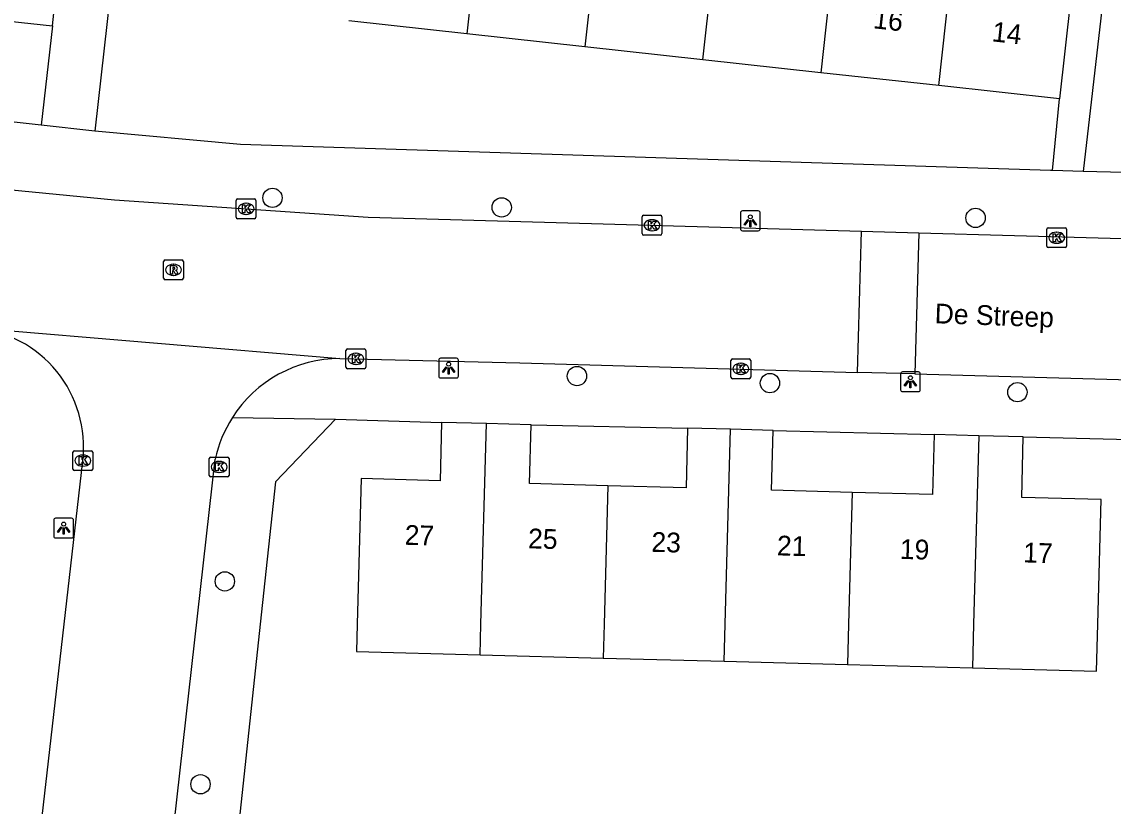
# Model space of a CAD drawing. Extents: x 162026 to 163499, y 387297 to 388169.
# Drawn here: x 162743.9 to 162799.1, y 387740.8 to 387780.4 of the extents above; entities that cross this region are included whole.
import ezdxf

# ---------------------------------------------------------------- set-up
doc = ezdxf.new("R2010")
doc.units = 0
for name, color, linetype in [('IMGEO_Boom', 7, 'Continuous'), ('IMGEO_Kolk', 7, 'Continuous'), ('IMGEO_Lichtpunt', 7, 'Continuous'), ('IMGEO_Openbare_ruimte_label', 7, 'Continuous'), ('IMGEO_Pand', 7, 'Continuous'), ('IMGEO_Pand_nummerreeks', 7, 'Continuous'), ('IMGEO_Rijbaan_lokaal_open', 7, 'Continuous'), ('IMGEO_Rioolput', 7, 'Continuous'), ('IMGEO_Voetpad_open', 7, 'Continuous')]:
    doc.layers.add(name, color=color, linetype=linetype)

msp = doc.modelspace()

# ---------------------------------------------------------------- linework, layer by layer
at = {"layer": 'IMGEO_Boom'}
for centre in [(162756.573, 387771.55), (162768.156, 387771.067), (162792.101, 387770.536), (162771.959, 387762.544), (162781.71, 387762.187), (162794.216, 387761.73), (162754.166, 387752.17), (162752.935, 387741.916)]:
    msp.add_circle(centre, 0.489, dxfattribs=at)
at = {"layer": 'IMGEO_Kolk'}
for p, q in [((162754.738, 387770.569), (162754.738, 387771.421)), ((162754.813, 387771.495), (162755.665, 387771.495)), ((162755.226, 387771.275), (162755.251, 387771.275)), ((162755.739, 387771.421), (162755.739, 387770.569)), ((162755.249, 387770.715), (162755.224, 387770.715)), ((162755.665, 387770.495), (162754.813, 387770.495)), ((162775.249, 387769.741), (162775.249, 387770.593)), ((162775.324, 387770.667), (162776.176, 387770.667)), ((162775.737, 387770.447), (162775.762, 387770.447)), ((162776.25, 387770.593), (162776.25, 387769.741)), ((162776.176, 387769.667), (162775.324, 387769.667)), ((162775.76, 387769.887), (162775.735, 387769.887)), ((162795.7, 387769.108), (162795.7, 387769.96)), ((162795.775, 387770.034), (162796.627, 387770.034)), ((162796.188, 387769.814), (162796.213, 387769.814)), ((162796.701, 387769.96), (162796.701, 387769.108)), ((162796.211, 387769.254), (162796.186, 387769.254)), ((162796.627, 387769.034), (162795.775, 387769.034)), ((162760.287, 387762.988), (162760.287, 387763.84)), ((162760.362, 387763.914), (162761.214, 387763.914)), ((162760.775, 387763.694), (162760.8, 387763.694)), ((162761.288, 387763.84), (162761.288, 387762.988)), ((162760.798, 387763.134), (162760.773, 387763.134)), ((162779.738, 387762.484), (162779.738, 387763.336)), ((162779.813, 387763.41), (162780.665, 387763.41)), ((162780.226, 387763.19), (162780.251, 387763.19)), ((162780.739, 387763.336), (162780.739, 387762.484)), ((162761.214, 387762.914), (162760.362, 387762.914)), ((162780.249, 387762.63), (162780.224, 387762.63)), ((162780.665, 387762.41), (162779.813, 387762.41)), ((162746.487, 387757.847), (162746.487, 387758.699)), ((162746.562, 387758.773), (162747.414, 387758.773)), ((162747.488, 387758.699), (162747.488, 387757.847)), ((162746.975, 387758.553), (162747, 387758.553)), ((162753.376, 387757.526), (162753.376, 387758.378)), ((162753.451, 387758.452), (162754.303, 387758.452)), ((162753.864, 387758.232), (162753.889, 387758.232)), ((162754.377, 387758.378), (162754.377, 387757.526)), ((162747.414, 387757.773), (162746.562, 387757.773)), ((162746.998, 387757.993), (162746.973, 387757.993)), ((162753.887, 387757.672), (162753.862, 387757.672)), ((162754.303, 387757.452), (162753.451, 387757.452))]:
    msp.add_line(p, q, dxfattribs=at)
for points in [[(162754.738, 387770.569), (162754.738, 387771.421)], [(162754.813, 387771.495), (162755.665, 387771.495)], [(162755.739, 387771.421), (162755.739, 387770.569)], [(162755.059, 387771.195), (162755.182, 387771.195), (162755.182, 387771.044), (162755.312, 387771.195), (162755.476, 387771.195), (162755.33, 387771.044), (162755.483, 387770.795), (162755.331, 387770.795), (162755.246, 387770.959), (162755.182, 387770.892), (162755.182, 387770.795), (162755.059, 387770.795), (162755.059, 387771.195)], [(162755.665, 387770.495), (162754.813, 387770.495)], [(162775.249, 387769.741), (162775.249, 387770.593)], [(162775.324, 387770.667), (162776.176, 387770.667)], [(162775.57, 387770.367), (162775.693, 387770.367), (162775.693, 387770.216), (162775.823, 387770.367), (162775.987, 387770.367), (162775.841, 387770.216), (162775.994, 387769.967), (162775.842, 387769.967), (162775.757, 387770.131), (162775.693, 387770.064), (162775.693, 387769.967), (162775.57, 387769.967), (162775.57, 387770.367)], [(162776.25, 387770.593), (162776.25, 387769.741)], [(162776.176, 387769.667), (162775.324, 387769.667)], [(162795.7, 387769.108), (162795.7, 387769.96)], [(162795.775, 387770.034), (162796.627, 387770.034)], [(162796.021, 387769.734), (162796.144, 387769.734), (162796.144, 387769.583), (162796.274, 387769.734), (162796.438, 387769.734), (162796.292, 387769.583), (162796.445, 387769.334), (162796.293, 387769.334), (162796.208, 387769.498), (162796.144, 387769.431), (162796.144, 387769.334), (162796.021, 387769.334), (162796.021, 387769.734)], [(162796.701, 387769.96), (162796.701, 387769.108)], [(162796.627, 387769.034), (162795.775, 387769.034)], [(162760.287, 387762.988), (162760.287, 387763.84)], [(162760.362, 387763.914), (162761.214, 387763.914)], [(162760.608, 387763.614), (162760.731, 387763.614), (162760.731, 387763.463), (162760.861, 387763.614), (162761.025, 387763.614), (162760.879, 387763.463), (162761.032, 387763.214), (162760.88, 387763.214), (162760.795, 387763.378), (162760.731, 387763.311), (162760.731, 387763.214), (162760.608, 387763.214), (162760.608, 387763.614)], [(162761.288, 387763.84), (162761.288, 387762.988)], [(162779.738, 387762.484), (162779.738, 387763.336)], [(162779.813, 387763.41), (162780.665, 387763.41)], [(162780.059, 387763.11), (162780.182, 387763.11), (162780.182, 387762.959), (162780.312, 387763.11), (162780.476, 387763.11), (162780.33, 387762.959), (162780.483, 387762.71), (162780.331, 387762.71), (162780.246, 387762.874), (162780.182, 387762.807), (162780.182, 387762.71), (162780.059, 387762.71), (162780.059, 387763.11)], [(162780.739, 387763.336), (162780.739, 387762.484)], [(162761.214, 387762.914), (162760.362, 387762.914)], [(162780.665, 387762.41), (162779.813, 387762.41)], [(162746.487, 387757.847), (162746.487, 387758.699)], [(162746.562, 387758.773), (162747.414, 387758.773)], [(162747.488, 387758.699), (162747.488, 387757.847)], [(162746.808, 387758.473), (162746.931, 387758.473), (162746.931, 387758.322), (162747.061, 387758.473), (162747.225, 387758.473), (162747.079, 387758.322), (162747.232, 387758.073), (162747.08, 387758.073), (162746.995, 387758.237), (162746.931, 387758.17), (162746.931, 387758.073), (162746.808, 387758.073), (162746.808, 387758.473)], [(162753.376, 387757.526), (162753.376, 387758.378)], [(162753.451, 387758.452), (162754.303, 387758.452)], [(162753.697, 387758.152), (162753.82, 387758.152), (162753.82, 387758.001), (162753.95, 387758.152), (162754.114, 387758.152), (162753.968, 387758.001), (162754.121, 387757.752), (162753.969, 387757.752), (162753.884, 387757.916), (162753.82, 387757.849), (162753.82, 387757.752), (162753.697, 387757.752), (162753.697, 387758.152)], [(162754.377, 387758.378), (162754.377, 387757.526)], [(162747.414, 387757.773), (162746.562, 387757.773)], [(162754.303, 387757.452), (162753.451, 387757.452)]]:
    msp.add_lwpolyline(points, dxfattribs=at)
for centre, start, end in [((162754.815, 387771.419), 91.552, 178.448), ((162754.815, 387771.419), 91.552, 178.448), ((162755.663, 387771.419), 1.552, 88.448), ((162755.663, 387771.419), 1.552, 88.448), ((162754.815, 387770.571), 181.552, 268.448), ((162754.815, 387770.571), 181.552, 268.448), ((162755.663, 387770.571), 271.552, 358.448), ((162755.663, 387770.571), 271.552, 358.448), ((162775.326, 387770.591), 91.552, 178.448), ((162775.326, 387770.591), 91.552, 178.448), ((162776.174, 387770.591), 1.552, 88.448), ((162776.174, 387770.591), 1.552, 88.448), ((162775.326, 387769.743), 181.552, 268.448), ((162775.326, 387769.743), 181.552, 268.448), ((162776.174, 387769.743), 271.552, 358.448), ((162776.174, 387769.743), 271.552, 358.448), ((162795.777, 387769.958), 91.552, 178.448), ((162795.777, 387769.958), 91.552, 178.448), ((162796.625, 387769.958), 1.552, 88.448), ((162796.625, 387769.958), 1.552, 88.448), ((162795.777, 387769.11), 181.552, 268.448), ((162795.777, 387769.11), 181.552, 268.448), ((162796.625, 387769.11), 271.552, 358.448), ((162796.625, 387769.11), 271.552, 358.448), ((162760.364, 387763.838), 91.552, 178.448), ((162760.364, 387763.838), 91.552, 178.448), ((162761.212, 387763.838), 1.552, 88.448), ((162761.212, 387763.838), 1.552, 88.448), ((162779.815, 387763.334), 91.552, 178.448), ((162779.815, 387763.334), 91.552, 178.448), ((162780.663, 387763.334), 1.552, 88.448), ((162780.663, 387763.334), 1.552, 88.448), ((162760.364, 387762.99), 181.552, 268.448), ((162760.364, 387762.99), 181.552, 268.448), ((162761.212, 387762.99), 271.552, 358.448), ((162761.212, 387762.99), 271.552, 358.448), ((162779.815, 387762.486), 181.552, 268.448), ((162779.815, 387762.486), 181.552, 268.448), ((162780.663, 387762.486), 271.552, 358.448), ((162780.663, 387762.486), 271.552, 358.448), ((162746.564, 387758.697), 91.552, 178.448), ((162746.564, 387758.697), 91.552, 178.448), ((162747.412, 387758.697), 1.552, 88.448), ((162747.412, 387758.697), 1.552, 88.448), ((162753.453, 387758.376), 91.552, 178.448), ((162753.453, 387758.376), 91.552, 178.448), ((162754.301, 387758.376), 1.552, 88.448), ((162754.301, 387758.376), 1.552, 88.448), ((162746.564, 387757.849), 181.552, 268.448), ((162746.564, 387757.849), 181.552, 268.448), ((162747.412, 387757.849), 271.552, 358.448), ((162747.412, 387757.849), 271.552, 358.448), ((162753.453, 387757.528), 181.552, 268.448), ((162753.453, 387757.528), 181.552, 268.448), ((162754.301, 387757.528), 271.552, 358.448), ((162754.301, 387757.528), 271.552, 358.448)]:
    msp.add_arc(centre, 0.0765, start, end, dxfattribs=at)
for centre, major_axis, ratio, start_param, end_param in [((162755.225, 387770.995), (-0.387, 0.002), 0.722429, 4.712389, 7.853982), ((162755.25, 387770.995), (-0.39, 0.002), 0.717154, 1.570796, 4.712389), ((162775.736, 387770.167), (-0.387, 0.002), 0.722429, 4.712389, 7.853982), ((162775.761, 387770.167), (-0.39, 0.002), 0.717154, 1.570796, 4.712389), ((162796.187, 387769.534), (-0.387, 0.002), 0.722429, 4.712389, 7.853982), ((162796.212, 387769.534), (-0.39, 0.002), 0.717154, 1.570796, 4.712389), ((162760.774, 387763.414), (-0.387, 0.002), 0.722429, 4.712389, 7.853982), ((162760.799, 387763.414), (-0.39, 0.002), 0.717154, 1.570796, 4.712389), ((162780.225, 387762.91), (-0.387, 0.002), 0.722429, 4.712389, 7.853982), ((162780.25, 387762.91), (-0.39, 0.002), 0.717154, 1.570796, 4.712389), ((162746.974, 387758.273), (-0.387, 0.002), 0.722429, 4.712389, 7.853982), ((162746.999, 387758.273), (-0.39, 0.002), 0.717154, 1.570796, 4.712389), ((162753.863, 387757.952), (-0.387, 0.002), 0.722429, 4.712389, 7.853982), ((162753.888, 387757.952), (-0.39, 0.002), 0.717154, 1.570796, 4.712389)]:
    msp.add_ellipse(centre, major_axis=major_axis, ratio=ratio, start_param=start_param, end_param=end_param, dxfattribs=at)
at = {"layer": 'IMGEO_Lichtpunt'}
for p, q in [((162780.222, 387770.792), (162780.222, 387769.985)), ((162780.222, 387770.792), (162780.222, 387769.985)), ((162781.124, 387770.887), (162780.316, 387770.887)), ((162781.124, 387770.887), (162780.316, 387770.887)), ((162781.218, 387769.985), (162781.218, 387770.792)), ((162781.218, 387769.985), (162781.218, 387770.792)), ((162780.316, 387769.891), (162781.124, 387769.891)), ((162780.316, 387769.891), (162781.124, 387769.891)), ((162764.975, 387763.35), (162764.975, 387762.543)), ((162764.975, 387763.35), (162764.975, 387762.543)), ((162765.877, 387763.445), (162765.069, 387763.445)), ((162765.877, 387763.445), (162765.069, 387763.445)), ((162765.971, 387762.543), (162765.971, 387763.35)), ((162765.971, 387762.543), (162765.971, 387763.35)), ((162765.069, 387762.449), (162765.877, 387762.449)), ((162765.069, 387762.449), (162765.877, 387762.449)), ((162788.312, 387762.661), (162788.312, 387761.854)), ((162788.312, 387762.661), (162788.312, 387761.854)), ((162789.214, 387762.756), (162788.406, 387762.756)), ((162789.214, 387762.756), (162788.406, 387762.756)), ((162789.308, 387761.854), (162789.308, 387762.661)), ((162789.308, 387761.854), (162789.308, 387762.661)), ((162788.406, 387761.76), (162789.214, 387761.76)), ((162788.406, 387761.76), (162789.214, 387761.76)), ((162746.423, 387755.36), (162745.615, 387755.36)), ((162746.423, 387755.36), (162745.615, 387755.36)), ((162745.521, 387755.265), (162745.521, 387754.458)), ((162745.521, 387755.265), (162745.521, 387754.458)), ((162746.517, 387754.458), (162746.517, 387755.265)), ((162746.517, 387754.458), (162746.517, 387755.265)), ((162745.615, 387754.364), (162746.423, 387754.364)), ((162745.615, 387754.364), (162746.423, 387754.364))]:
    msp.add_line(p, q, dxfattribs=at)
for points in [[(162780.596, 387770.456), (162780.635, 387770.428), (162780.447, 387770.166), (162780.409, 387770.193), (162780.596, 387770.456)], [(162780.698, 387770.408), (162780.745, 387770.408), (162780.745, 387770.086), (162780.698, 387770.086), (162780.698, 387770.408)], [(162780.808, 387770.428), (162780.846, 387770.455), (162781.033, 387770.193), (162780.994, 387770.165), (162780.808, 387770.428)], [(162765.349, 387763.014), (162765.388, 387762.986), (162765.2, 387762.724), (162765.162, 387762.751), (162765.349, 387763.014)], [(162765.561, 387762.986), (162765.599, 387763.013), (162765.786, 387762.751), (162765.747, 387762.723), (162765.561, 387762.986)], [(162765.451, 387762.966), (162765.498, 387762.966), (162765.498, 387762.644), (162765.451, 387762.644), (162765.451, 387762.966)], [(162788.686, 387762.325), (162788.725, 387762.297), (162788.537, 387762.035), (162788.499, 387762.062), (162788.686, 387762.325)], [(162788.788, 387762.277), (162788.835, 387762.277), (162788.835, 387761.955), (162788.788, 387761.955), (162788.788, 387762.277)], [(162788.898, 387762.297), (162788.936, 387762.324), (162789.123, 387762.062), (162789.084, 387762.034), (162788.898, 387762.297)], [(162745.895, 387754.929), (162745.934, 387754.901), (162745.746, 387754.639), (162745.708, 387754.666), (162745.895, 387754.929)], [(162745.997, 387754.881), (162746.044, 387754.881), (162746.044, 387754.559), (162745.997, 387754.559), (162745.997, 387754.881)], [(162746.107, 387754.901), (162746.145, 387754.928), (162746.332, 387754.666), (162746.293, 387754.638), (162746.107, 387754.901)]]:
    msp.add_lwpolyline(points, dxfattribs=at)
for centre in [(162780.721, 387770.59), (162765.474, 387763.148), (162788.811, 387762.459), (162746.02, 387755.063)]:
    msp.add_circle(centre, 0.0994, dxfattribs=at)
for centre, start, end in [((162780.316, 387770.792), 90, 180), ((162780.316, 387770.792), 90, 180), ((162781.124, 387770.792), 0, 90), ((162781.124, 387770.792), 0, 90), ((162780.316, 387769.985), 180, 270), ((162780.316, 387769.985), 180, 270), ((162781.124, 387769.985), 270, 0), ((162781.124, 387769.985), 270, 360), ((162765.069, 387763.35), 90, 180), ((162765.069, 387763.35), 90, 180), ((162765.877, 387763.35), 0, 90), ((162765.877, 387763.35), 0, 90), ((162765.069, 387762.543), 180, 270), ((162765.069, 387762.543), 180, 270), ((162765.877, 387762.543), 270, 0), ((162765.877, 387762.543), 270, 360), ((162788.406, 387762.661), 90, 180), ((162788.406, 387762.661), 90, 180), ((162789.214, 387762.661), 0, 90), ((162789.214, 387762.661), 0, 90), ((162788.406, 387761.854), 180, 270), ((162788.406, 387761.854), 180, 270), ((162789.214, 387761.854), 270, 0), ((162789.214, 387761.854), 270, 360), ((162745.615, 387755.265), 90, 180), ((162745.615, 387755.265), 90, 180), ((162746.423, 387755.265), 0, 90), ((162746.423, 387755.265), 0, 90), ((162745.615, 387754.458), 180, 270), ((162745.615, 387754.458), 180, 270), ((162746.423, 387754.458), 270, 0), ((162746.423, 387754.458), 270, 360)]:
    msp.add_arc(centre, 0.0946, start, end, dxfattribs=at)
at = {"layer": 'IMGEO_Pand'}
for points in [[(162745.449, 387780.247), (162745.984, 387785.219), (162746.315, 387788.292), (162746.627, 387791.19)], [(162767.287, 387787.883), (162766.397, 387779.844)], [(162773.246, 387787.216), (162772.357, 387779.188)], [(162778.319, 387778.532), (162779.206, 387786.549)], [(162785.166, 387785.883), (162784.28, 387777.875)], [(162790.24, 387777.22), (162791.125, 387785.216)], [(162797.24, 387784.532), (162796.904, 387781.517), (162796.351, 387776.547)], [(162739.337, 387780.905), (162745.449, 387780.247)], [(162766.397, 387779.844), (162760.436, 387780.5)], [(162772.357, 387779.188), (162766.397, 387779.844)], [(162778.319, 387778.532), (162772.357, 387779.188)], [(162784.28, 387777.875), (162778.319, 387778.532)], [(162790.24, 387777.22), (162784.28, 387777.875)], [(162796.351, 387776.547), (162790.24, 387777.22)], [(162765.117, 387760.206), (162765.038, 387757.257), (162761.047, 387757.364), (162760.85, 387750), (162760.813, 387748.63), (162767.066, 387748.462)], [(162767.38, 387760.145), (162765.117, 387760.206)], [(162767.066, 387748.462), (162767.107, 387750), (162767.38, 387760.145)], [(162769.646, 387760.084), (162767.38, 387760.145)], [(162773.518, 387757.005), (162769.566, 387757.111), (162769.646, 387760.084)], [(162777.553, 387759.917), (162777.472, 387756.899), (162773.518, 387757.005)], [(162779.718, 387759.859), (162777.553, 387759.917)], [(162779.402, 387748.131), (162779.452, 387750), (162779.718, 387759.859)], [(162781.878, 387759.801), (162779.718, 387759.859)], [(162785.86, 387756.665), (162781.796, 387756.774), (162781.878, 387759.801)], [(162790.004, 387759.593), (162789.923, 387756.556), (162785.86, 387756.665)], [(162792.26, 387759.532), (162790.004, 387759.593)], [(162792.26, 387759.532), (162792.003, 387750), (162791.944, 387747.795)], [(162791.944, 387747.795), (162798.211, 387747.627), (162798.275, 387750), (162798.444, 387756.3), (162794.432, 387756.408), (162794.514, 387759.472)], [(162794.514, 387759.472), (162792.26, 387759.532)], [(162773.518, 387757.005), (162773.33, 387750), (162773.284, 387748.296)], [(162785.86, 387756.665), (162785.681, 387750), (162785.626, 387747.965)], [(162767.066, 387748.462), (162773.284, 387748.296)], [(162773.284, 387748.296), (162779.402, 387748.131)], [(162779.402, 387748.131), (162785.626, 387747.965)], [(162785.626, 387747.965), (162791.944, 387747.795)]]:
    msp.add_lwpolyline(points, dxfattribs=at)
at = {"layer": 'IMGEO_Rijbaan_lokaal_open'}
for points in [[(162672.732, 387779.736), (162733.146, 387772.952), (162748.592, 387771.451), (162761.4, 387770.57), (162786.33, 387769.869)], [(162786.129, 387762.731), (162786.33, 387769.869)], [(162786.33, 387769.869), (162789.229, 387769.787)], [(162789.229, 387769.787), (162789.028, 387762.651)], [(162789.229, 387769.787), (162823.076, 387768.835)], [(162741.531, 387764.983), (162759.984, 387763.435)], [(162759.984, 387763.435), (162769.066, 387763.206), (162786.129, 387762.731)], [(162789.028, 387762.651), (162786.129, 387762.731)], [(162789.028, 387762.651), (162849.009, 387760.983)], [(162737.818, 387678.283), (162746.041, 387750), (162746.989, 387758.269)], [(162744.493, 387676.159), (162749.909, 387724.692), (162751.613, 387739.927), (162753.678, 387758.342)]]:
    msp.add_lwpolyline(points, dxfattribs=at)
for centre, radius, start, end in [((162740.979, 387758.959), 6.049, 353.4503, 84.7669), ((162760.001, 387756.962), 6.473, 90.1541, 147.4367), ((162760.001, 387756.964), 6.471, 147.4534, 167.7096)]:
    msp.add_arc(centre, radius, start, end, dxfattribs=at)
at = {"layer": 'IMGEO_Rioolput'}
for p, q in [((162751.07, 387767.486), (162751.07, 387768.338)), ((162751.145, 387768.412), (162751.997, 387768.412)), ((162751.558, 387768.192), (162751.583, 387768.192)), ((162752.071, 387768.338), (162752.071, 387767.486)), ((162751.997, 387767.412), (162751.145, 387767.412)), ((162751.581, 387767.632), (162751.556, 387767.632))]:
    msp.add_line(p, q, dxfattribs=at)
for points in [[(162751.07, 387767.486), (162751.07, 387768.338)], [(162751.145, 387768.412), (162751.997, 387768.412)], [(162751.659, 387768.11), (162751.407, 387768.112), (162751.407, 387767.712)], [(162751.585, 387768.031), (162751.531, 387768.031), (162751.531, 387767.95)], [(162752.071, 387768.338), (162752.071, 387767.486)], [(162751.997, 387767.412), (162751.145, 387767.412)], [(162751.407, 387767.712), (162751.531, 387767.712), (162751.531, 387767.874), (162751.542, 387767.874)], [(162751.531, 387767.95), (162751.583, 387767.95)], [(162751.589, 387767.845), (162751.66, 387767.712), (162751.8, 387767.712), (162751.735, 387767.838)]]:
    msp.add_lwpolyline(points, dxfattribs=at)
for centre, radius, start, end in [((162751.147, 387768.336), 0.0765, 91.552, 178.448), ((162751.147, 387768.336), 0.0765, 91.552, 178.448), ((162751.591, 387767.935), 0.0964, 77.0061, 93.1865), ((162751.605, 387767.992), 0.0378, 276.6634, 79.6772), ((162751.658, 387768), 0.109, 350.3612, 89.416), ((162751.656, 387768), 0.112, 277.5842, 350.9817), ((162751.995, 387768.336), 0.0765, 1.552, 88.448), ((162751.995, 387768.336), 0.0765, 1.552, 88.448), ((162751.147, 387767.488), 0.0765, 181.552, 268.448), ((162751.147, 387767.488), 0.0765, 181.552, 268.448), ((162751.541, 387767.821), 0.0533, 26.0293, 88.6989), ((162751.567, 387768.139), 0.19, 274.7715, 282.9687), ((162751.64, 387767.785), 0.108, 29.5134, 73.7905), ((162751.995, 387767.488), 0.0765, 271.552, 358.448), ((162751.995, 387767.488), 0.0765, 271.552, 358.448)]:
    msp.add_arc(centre, radius, start, end, dxfattribs=at)
for centre, major_axis, ratio, start_param, end_param in [((162751.557, 387767.912), (-0.387, 0.002), 0.722429, 4.712389, 7.853982), ((162751.582, 387767.912), (-0.39, 0.002), 0.717154, 1.570796, 4.712389)]:
    msp.add_ellipse(centre, major_axis=major_axis, ratio=ratio, start_param=start_param, end_param=end_param, dxfattribs=at)
at = {"layer": 'IMGEO_Voetpad_open'}
for points in [[(162744.889, 387775.223), (162673.124, 387783.227)], [(162748.367, 387781.828), (162747.597, 387774.921)], [(162798.486, 387781.071), (162797.544, 387772.887)], [(162745.449, 387780.247), (162744.889, 387775.223)], [(162795.983, 387772.925), (162796.351, 387776.547)], [(162747.597, 387774.921), (162744.889, 387775.223)], [(162795.983, 387772.925), (162795.888, 387772.927), (162754.95, 387774.25), (162747.597, 387774.921)], [(162797.544, 387772.887), (162795.983, 387772.925)], [(162818.84, 387772.366), (162797.544, 387772.887)], [(162754.546, 387760.446), (162759.763, 387760.36)], [(162759.763, 387760.36), (162756.725, 387757.201), (162755.952, 387750), (162754.837, 387739.616)], [(162759.763, 387760.36), (162765.117, 387760.206)], [(162769.646, 387760.084), (162777.553, 387759.917)], [(162781.878, 387759.801), (162790.004, 387759.593)], [(162794.514, 387759.472), (162805.303, 387759.205)]]:
    msp.add_lwpolyline(points, dxfattribs=at)

# ---------------------------------------------------------------- texts
at = {"layer": 'IMGEO_Openbare_ruimte_label'}
msp.add_text('De Streep', height=1, rotation=357.9935, dxfattribs=at).set_placement((162790.024, 387765.213))
at = {"layer": 'IMGEO_Pand_nummerreeks'}
for s, rotation, p in [('16', 353.7194, (162786.899, 387780.123)), ('14', 353.7194, (162792.897, 387779.463)), ('27', 358.3703, (162763.244, 387754.021)), ('25', 358.3703, (162769.477, 387753.843)), ('23', 358.3703, (162775.71, 387753.666)), ('21', 358.3703, (162782.055, 387753.486)), ('19', 358.3703, (162788.266, 387753.308)), ('17', 358.3703, (162794.499, 387753.131))]:
    msp.add_text(s, height=1, rotation=rotation, dxfattribs=at).set_placement(p)

doc.saveas('drawing.dxf')
